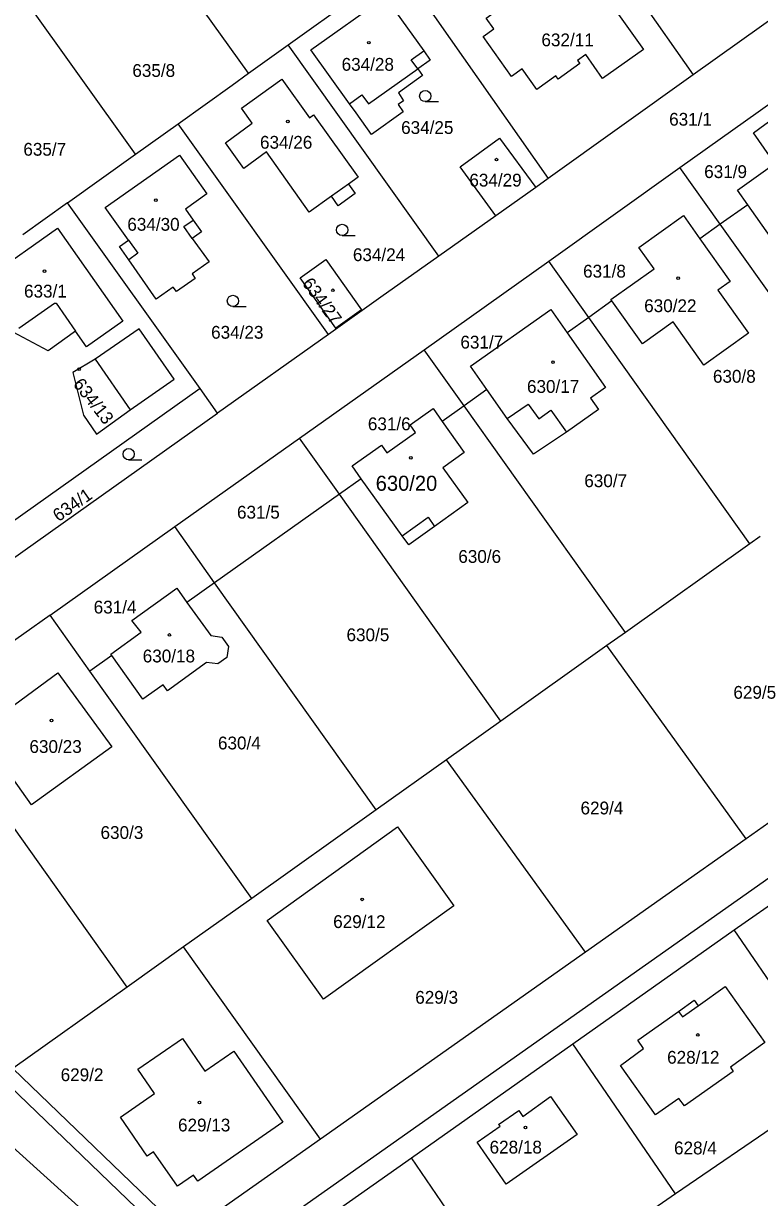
# Model space of a CAD drawing. Extents: x -724107 to -720612, y -1045267 to -1038441.
# Drawn here: x -723303.9 to -723206, y -1042898.3 to -1042742.2 of the extents above; entities that cross this region are included whole.
import ezdxf

# ---------------------------------------------------------------- set-up
doc = ezdxf.new("R2010")
doc.units = 0
for name, color, linetype in [('Hranice kat_území', 7, 'Continuous'), ('Hranice parcel', 7, 'Continuous'), ('Parcelní čísla', 7, 'Continuous'), ('Vnitřní kresba', 7, 'Continuous'), ('Značky budov', 7, 'Continuous'), ('Značky kultur', 7, 'Continuous')]:
    doc.layers.add(name, color=color, linetype=linetype)

msp = doc.modelspace()

# ---------------------------------------------------------------- linework, layer by layer
at = {"layer": 'Hranice kat_území'}
msp.add_lwpolyline([(-723332.57, -1042866.98), (-723310.92, -1042886.54), (-723291.01, -1042904.47)], dxfattribs=at)
at = {"layer": 'Hranice parcel'}
for p, q in [((-723234.67, -1042720.79), (-723214.83, -1042749.08)), ((-723288.96, -1042759.6), (-723308.24, -1042732.63)), ((-723273.96, -1042748.85), (-723284.36, -1042734.33)), ((-723253.96, -1042734.53), (-723234.11, -1042762.84)), ((-723195.54, -1042735.31), (-723214.83, -1042749.08)), ((-723268.68, -1042745.07), (-723258.97, -1042738.12)), ((-723273.96, -1042748.85), (-723268.68, -1042745.07)), ((-723248.64, -1042773.15), (-723268.68, -1042745.07)), ((-723214.83, -1042749.08), (-723234.11, -1042762.84)), ((-723216.6, -1042761.39), (-723199.18, -1042748.95)), ((-723288.96, -1042759.6), (-723283.32, -1042755.56)), ((-723263.33, -1042783.57), (-723283.32, -1042755.56)), ((-723061.67, -1042754.84), (-723279.63, -1042908.59)), ((-723298, -1042766.07), (-723288.96, -1042759.6)), ((-723234.04, -1042773.83), (-723216.6, -1042761.39)), ((-723211.24, -1042768.92), (-723216.6, -1042761.39)), ((-723234.11, -1042762.84), (-723235.78, -1042764.02)), ((-723235.78, -1042764.02), (-723241.1, -1042767.8)), ((-723298, -1042766.07), (-723303.97, -1042770.33)), ((-723280.38, -1042790.77), (-723298, -1042766.07)), ((-723207.59, -1042766.33), (-723211.24, -1042768.92)), ((-723241.1, -1042767.8), (-723248.64, -1042773.15)), ((-723211.24, -1042768.92), (-723213.96, -1042770.85)), ((-723189.86, -1042798.97), (-723211.24, -1042768.92)), ((-723250.61, -1042785.59), (-723234.04, -1042773.83)), ((-723228.72, -1042781.31), (-723234.04, -1042773.83)), ((-723225.64, -1042779.12), (-723228.72, -1042781.31)), ((-723228.72, -1042781.31), (-723231.61, -1042783.35)), ((-723207.31, -1042811.39), (-723228.72, -1042781.31)), ((-723263.33, -1042783.57), (-723278.06, -1042794.03)), ((-723267.19, -1042797.35), (-723250.61, -1042785.59)), ((-723245.3, -1042793.06), (-723250.61, -1042785.59)), ((-723280.38, -1042790.77), (-723313.55, -1042814.3)), ((-723278.06, -1042794.03), (-723280.38, -1042790.77)), ((-723242.26, -1042790.9), (-723245.3, -1042793.06)), ((-723245.3, -1042793.06), (-723248.2, -1042795.12)), ((-723223.86, -1042823.17), (-723245.3, -1042793.06)), ((-723311.19, -1042817.51), (-723278.06, -1042794.03)), ((-723283.76, -1042809.11), (-723267.19, -1042797.35)), ((-723261.88, -1042804.81), (-723267.19, -1042797.35)), ((-723258.97, -1042802.75), (-723261.88, -1042804.81)), ((-723261.88, -1042804.81), (-723278.46, -1042816.56)), ((-723240.42, -1042834.96), (-723261.88, -1042804.81)), ((-723300.34, -1042820.86), (-723283.76, -1042809.11)), ((-723278.46, -1042816.56), (-723283.76, -1042809.11)), ((-723207.31, -1042811.39), (-723223.86, -1042823.17)), ((-723205.94, -1042810.42), (-723207.31, -1042811.39)), ((-723278.46, -1042816.56), (-723282.15, -1042819.17)), ((-723256.98, -1042846.74), (-723278.46, -1042816.56)), ((-723300.34, -1042820.86), (-723316.92, -1042832.61)), ((-723295.04, -1042828.31), (-723300.34, -1042820.86)), ((-723223.86, -1042823.17), (-723226.31, -1042824.91)), ((-723226.31, -1042824.91), (-723240.42, -1042834.96)), ((-723207.8, -1042850.59), (-723226.31, -1042824.91)), ((-723292.13, -1042826.25), (-723295.04, -1042828.31)), ((-723273.53, -1042858.52), (-723295.04, -1042828.31)), ((-723240.42, -1042834.96), (-723247.64, -1042840.09)), ((-723187.37, -1042836.18), (-723207.8, -1042850.59)), ((-723247.64, -1042840.09), (-723256.98, -1042846.74)), ((-723229.18, -1042865.67), (-723247.64, -1042840.09)), ((-723256.98, -1042846.74), (-723273.53, -1042858.52)), ((-723209.38, -1042862.7), (-723187.91, -1042847.56)), ((-723207.8, -1042850.59), (-723229.18, -1042865.67)), ((-723273.53, -1042858.52), (-723282.58, -1042864.96)), ((-723230.84, -1042877.84), (-723209.38, -1042862.7)), ((-723195.52, -1042882.96), (-723209.38, -1042862.7)), ((-723282.58, -1042864.96), (-723290.09, -1042870.31)), ((-723264.4, -1042890.5), (-723282.58, -1042864.96)), ((-723229.18, -1042865.67), (-723264.4, -1042890.5)), ((-723290.09, -1042870.31), (-723305.28, -1042881.12)), ((-723252.31, -1042892.97), (-723230.84, -1042877.84)), ((-723217.2, -1042897.79), (-723230.84, -1042877.84)), ((-723195.52, -1042882.96), (-723217.2, -1042897.79)), ((-723238.88, -1042912.61), (-723252.31, -1042892.97)), ((-723217.2, -1042897.79), (-723238.88, -1042912.61))]:
    msp.add_line(p, q, dxfattribs=at)
for points in [[(-723221.45, -1042745.68), (-723226.88, -1042749.54), (-723229.12, -1042746.38), (-723230.22, -1042747.17), (-723229.92, -1042747.58), (-723232.78, -1042749.62), (-723233.09, -1042749.2), (-723235.63, -1042751), (-723237.58, -1042748.27), (-723239, -1042749.27), (-723242.78, -1042743.99), (-723241.36, -1042742.95), (-723242.36, -1042741.54), (-723240.95, -1042740.53), (-723241.38, -1042739.92), (-723230.89, -1042732.44), (-723221.45, -1042745.68)], [(-723253.36, -1042752.5), (-723254.06, -1042752.99), (-723253.41, -1042753.98), (-723257.62, -1042756.98), (-723259.66, -1042754.13), (-723260.53, -1042752.91), (-723265.67, -1042745.74), (-723255.8, -1042738.69), (-723250.66, -1042745.88), (-723249.79, -1042747.1), (-723251.45, -1042748.28), (-723250.81, -1042749.17), (-723254.03, -1042751.47), (-723253.36, -1042752.5)], [(-723283.32, -1042755.56), (-723276.15, -1042750.42), (-723273.96, -1042748.85)], [(-723265.31, -1042754.4), (-723259.37, -1042762.66), (-723260.66, -1042763.58), (-723259.78, -1042764.82), (-723262.04, -1042766.47), (-723262.94, -1042765.21), (-723265.88, -1042767.31), (-723271.56, -1042759.31), (-723274.56, -1042761.51), (-723277.03, -1042758.08), (-723273.49, -1042755.5), (-723274.91, -1042753.48), (-723269.54, -1042749.66), (-723265.86, -1042754.79), (-723265.31, -1042754.4)], [(-723207.59, -1042766.33), (-723208.96, -1042764.38), (-723203.97, -1042760.83), (-723206.84, -1042756.76), (-723205.32, -1042755.67), (-723200.83, -1042752.45), (-723196.54, -1042758.5)], [(-723241.1, -1042767.8), (-723245.81, -1042761.3), (-723240.61, -1042757.46), (-723235.78, -1042764.02)], [(-723196.54, -1042758.5), (-723189.8, -1042768.03), (-723195.96, -1042772.39), (-723199.72, -1042767.08), (-723204.62, -1042770.55), (-723207.59, -1042766.33)], [(-723279.2, -1042773.91), (-723281.47, -1042775.5), (-723281.04, -1042776.11), (-723283.55, -1042777.88), (-723283.97, -1042777.28), (-723286.23, -1042778.86), (-723289.88, -1042773.65), (-723291.12, -1042771.88), (-723289.92, -1042771.03), (-723293.03, -1042766.68), (-723283.13, -1042759.74), (-723279.49, -1042764.87), (-723282.34, -1042766.91), (-723281.32, -1042768.37), (-723280.22, -1042769.93), (-723281.43, -1042770.8), (-723279.2, -1042773.91)], [(-723225.64, -1042779.12), (-723225.78, -1042778.92), (-723220.04, -1042774.83), (-723222.06, -1042772.03), (-723216.15, -1042767.77), (-723213.96, -1042770.85)], [(-723313.24, -1042777.99), (-723312.75, -1042777.66), (-723309.24, -1042775.15), (-723308.64, -1042775.99), (-723299.33, -1042769.45), (-723290.65, -1042781.81), (-723295.49, -1042785.22), (-723296.95, -1042783.13), (-723300.59, -1042785.73), (-723305.24, -1042783.28), (-723307.69, -1042785), (-723312.2, -1042788.16), (-723316.75, -1042781.68), (-723316.41, -1042781.44)], [(-723213.96, -1042770.85), (-723209.93, -1042776.51), (-723211.56, -1042777.67), (-723207.47, -1042783.39), (-723213.42, -1042787.64), (-723217.51, -1042781.91), (-723221.58, -1042784.81), (-723225.64, -1042779.12)], [(-723262.34, -1042782.72), (-723267.11, -1042776.06), (-723263.7, -1042773.62), (-723258.94, -1042780.28), (-723262.34, -1042782.72)], [(-723248.64, -1042773.15), (-723256.35, -1042778.63), (-723263.33, -1042783.57)], [(-723242.26, -1042790.9), (-723244.46, -1042787.78), (-723233.78, -1042780.26), (-723231.61, -1042783.35)], [(-723283.85, -1042789.5), (-723288.49, -1042782.81), (-723294.34, -1042786.86), (-723297.32, -1042788.62), (-723295.9, -1042794.28), (-723294.15, -1042796.8), (-723289.68, -1042793.57), (-723283.85, -1042789.5)], [(-723231.61, -1042783.35), (-723226.5, -1042790.62), (-723228.49, -1042792.04), (-723227.44, -1042793.55), (-723231.69, -1042796.57), (-723236.08, -1042799.49), (-723239.56, -1042794.72), (-723242.26, -1042790.9)], [(-723258.97, -1042802.75), (-723260.2, -1042801.03), (-723256.28, -1042798.26), (-723255.56, -1042799.28), (-723251.76, -1042796.59), (-723252.48, -1042795.57), (-723249.42, -1042793.4), (-723248.2, -1042795.12)], [(-723248.2, -1042795.12), (-723245.27, -1042799.24), (-723248.11, -1042801.29), (-723244.8, -1042805.89), (-723249.22, -1042809.07), (-723252.66, -1042811.54), (-723253.53, -1042810.32), (-723258.97, -1042802.75)], [(-723292.13, -1042826.25), (-723292.27, -1042826.06), (-723288.24, -1042823.14), (-723289.45, -1042821.59), (-723283.5, -1042817.28), (-723282.15, -1042819.17)], [(-723282.15, -1042819.17), (-723278.98, -1042823.59), (-723277.5, -1042823.78), (-723276.62, -1042825.03), (-723276.84, -1042826.5), (-723278.02, -1042827.36), (-723279.54, -1042827.17), (-723284.74, -1042830.93), (-723285.32, -1042830.12), (-723288.01, -1042832.04), (-723292.13, -1042826.25)], [(-723307.48, -1042839.56), (-723305.78, -1042838.17), (-723306.49, -1042837.19), (-723305.87, -1042834.61), (-723305.26, -1042834.19), (-723305.86, -1042833.35), (-723299.29, -1042828.52), (-723292.14, -1042838.36), (-723302.79, -1042846.1), (-723307.48, -1042839.56)], [(-723290.09, -1042870.31), (-723311.62, -1042840.06), (-723316.92, -1042832.61)], [(-723271.5, -1042861.44), (-723254.16, -1042849.02), (-723246.67, -1042859.52), (-723263.99, -1042871.89), (-723271.5, -1042861.44)], [(-723209.9, -1042880.93), (-723209.52, -1042881.5), (-723215.99, -1042886.09), (-723216.74, -1042885.09), (-723219.86, -1042887.26), (-723224.51, -1042880.71), (-723221.43, -1042878.48), (-723222.21, -1042877.36), (-723216.8, -1042873.54), (-723214.72, -1042872.03), (-723214.18, -1042872.77), (-723210.58, -1042870.22), (-723205.31, -1042877.66), (-723209.9, -1042880.93)], [(-723269.39, -1042888.24), (-723280.71, -1042896.07), (-723281.27, -1042895.3), (-723283.38, -1042896.77), (-723286.58, -1042892.19), (-723287.42, -1042892.75), (-723290.96, -1042887.57), (-723286.47, -1042884.46), (-723288.66, -1042881.22), (-723282.75, -1042877.15), (-723279.77, -1042881.47), (-723275.9, -1042878.82), (-723269.39, -1042888.24)], [(-723264.4, -1042890.5), (-723282.38, -1042903.18), (-723305.28, -1042881.12)], [(-723279.63, -1042908.59), (-723287.64, -1042900.82), (-723306.91, -1042882.28)], [(-723230.28, -1042889.89), (-723239.72, -1042896.47), (-723243.58, -1042890.92), (-723240.51, -1042888.79), (-723240.72, -1042888.56), (-723238.04, -1042886.69), (-723237.5, -1042887.48), (-723233.8, -1042884.86), (-723230.28, -1042889.89)], [(-723258.5, -1042926.02), (-723275.83, -1042909.55), (-723252.31, -1042892.97)]]:
    msp.add_lwpolyline(points, dxfattribs=at)
at = {"layer": 'Vnitřní kresba'}
for p, q in [((-723252.33, -1042747.06), (-723250.66, -1042745.88)), ((-723251.45, -1042748.28), (-723252.33, -1042747.06)), ((-723258, -1042752.94), (-723251.45, -1042748.28)), ((-723260.53, -1042752.91), (-723258.88, -1042751.73)), ((-723258.88, -1042751.73), (-723258, -1042752.94)), ((-723260.66, -1042763.58), (-723262.94, -1042765.21)), ((-723282.54, -1042769.24), (-723281.32, -1042768.37)), ((-723281.43, -1042770.8), (-723282.54, -1042769.24)), ((-723289.92, -1042771.03), (-723288.67, -1042772.78)), ((-723288.67, -1042772.78), (-723289.88, -1042773.65)), ((-723294.34, -1042786.86), (-723289.68, -1042793.57)), ((-723239.56, -1042794.72), (-723236.8, -1042792.82)), ((-723236.8, -1042792.82), (-723235.38, -1042794.77)), ((-723235.38, -1042794.77), (-723233.77, -1042793.63)), ((-723233.77, -1042793.63), (-723231.69, -1042796.57)), ((-723216.8, -1042873.54), (-723216.28, -1042874.26)), ((-723216.28, -1042874.26), (-723214.18, -1042872.77))]:
    msp.add_line(p, q, dxfattribs=at)
for points in [[(-723304.48, -1042782.75), (-723299.73, -1042779.42), (-723299.53, -1042779.43), (-723296.95, -1042783.13)], [(-723253.53, -1042810.32), (-723250.07, -1042807.87), (-723249.22, -1042809.07)]]:
    msp.add_lwpolyline(points, dxfattribs=at)
at = {"layer": 'Značky budov'}
for centre in [(-723257.97, -1042744.79), (-723268.73, -1042755.27), (-723240.99, -1042760.33), (-723286.28, -1042765.71), (-723301.08, -1042775.15), (-723216.84, -1042776.09), (-723262.73, -1042777.7), (-723296.49, -1042788.18), (-723233.48, -1042787.25), (-723252.39, -1042799.96), (-723284.48, -1042823.5), (-723300.16, -1042834.86), (-723258.86, -1042858.64), (-723214.23, -1042876.66), (-723280.49, -1042885.63), (-723237.15, -1042888.95)]:
    msp.add_circle(centre, 0.175, dxfattribs=at)
at = {"layer": 'Značky kultur'}
for p, q in [((-723250.47, -1042752.63), (-723248.72, -1042752.63)), ((-723261.51, -1042770.42), (-723259.76, -1042770.42)), ((-723276.03, -1042779.86), (-723274.28, -1042779.86)), ((-723289.89, -1042800.23), (-723288.14, -1042800.23))]:
    msp.add_line(p, q, dxfattribs=at)
for centre in [(-723250.47, -1042751.88), (-723261.51, -1042769.67), (-723276.03, -1042779.11), (-723289.89, -1042799.48)]:
    msp.add_circle(centre, 0.75, dxfattribs=at)

# ---------------------------------------------------------------- texts
at = {"layer": 'Parcelní čísla'}
for s, height, p in [('632/11', 1.7, (-723235.02, -1042745.27)), ('635/8', 1.7, (-723289.4, -1042749.34)), ('634/28', 1.7, (-723261.58, -1042748.52)), ('631/1', 1.7, (-723218.04, -1042755.82)), ('634/25', 1.7, (-723253.67, -1042756.92)), ('634/26', 1.7, (-723272.43, -1042758.88)), ('635/7', 1.7, (-723303.89, -1042759.81)), ('631/9', 1.7, (-723213.38, -1042762.78)), ('634/29', 1.7, (-723244.6, -1042763.91)), ('634/30', 1.7, (-723290.07, -1042769.78)), ('634/24', 1.7, (-723260.08, -1042773.82)), ('631/8', 1.7, (-723229.48, -1042776.01)), ('633/1', 1.7, (-723303.8, -1042778.66)), ('630/22', 1.7, (-723221.36, -1042780.6)), ('634/23', 1.7, (-723278.93, -1042784.13)), ('631/7', 1.7, (-723245.79, -1042785.44)), ('630/8', 1.7, (-723212.22, -1042789.98)), ('630/17', 1.7, (-723236.94, -1042791.33)), ('631/6', 1.7, (-723258.09, -1042796.3)), ('630/20', 2, (-723257.05, -1042804.34)), ('630/7', 1.7, (-723229.32, -1042803.86)), ('631/5', 1.7, (-723275.49, -1042808.04)), ('630/6', 1.7, (-723246.07, -1042813.92)), ('631/4', 1.7, (-723294.54, -1042820.65)), ('630/5', 1.7, (-723260.93, -1042824.33)), ('630/18', 1.7, (-723288.02, -1042827.15)), ('629/5', 1.7, (-723209.5, -1042831.98)), ('630/23', 1.7, (-723303.08, -1042839.18)), ('630/4', 1.7, (-723278.02, -1042838.71)), ('629/4', 1.7, (-723229.82, -1042847.35)), ('630/3', 1.7, (-723293.63, -1042850.61)), ('629/12', 1.7, (-723262.7, -1042862.45)), ('629/3', 1.7, (-723251.79, -1042872.51)), ('628/12', 1.7, (-723218.31, -1042880.48)), ('629/2', 1.7, (-723298.93, -1042882.8)), ('629/13', 1.7, (-723283.33, -1042889.48)), ('628/18', 1.7, (-723241.91, -1042892.42)), ('628/4', 1.7, (-723217.39, -1042892.53))]:
    msp.add_text(s, height=height, dxfattribs=at).set_placement(p)
for s, rotation, p in [('634/27', 306, (-723266.9, -1042776.79)), ('634/13', 308, (-723297.37, -1042790.2)), ('634/1', 35, (-723299.22, -1042808.53))]:
    msp.add_text(s, height=1.7, rotation=rotation, dxfattribs=at).set_placement(p)

doc.saveas('drawing.dxf')
